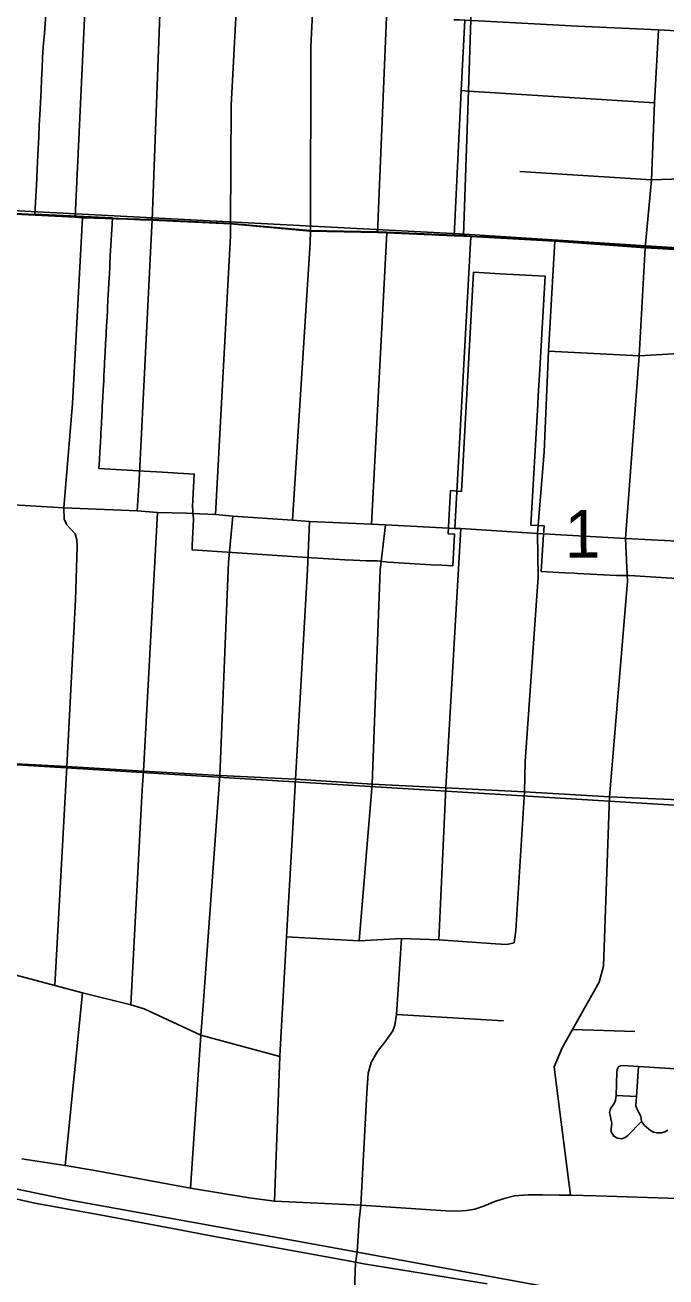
# Model space of a CAD drawing. Extents: x 114843 to 284848, y 317643 to 566895.
# Drawn here: x 190342 to 193301, y 391894 to 397680 of the extents above; entities that cross this region are included whole.
import ezdxf

# ---------------------------------------------------------------- set-up
doc = ezdxf.new("R2010")
doc.units = 0
for name, color, linetype in [('GM_X_City_Street', 7, 'Continuous'), ('GM_X_Corporation', 7, 'Continuous'), ('GM_X_Rail_Line', 7, 'Continuous'), ('GM_X_Section', 7, 'Continuous'), ('GM_X_Section_Text', 7, 'Continuous'), ('GM_X_Township', 7, 'Continuous')]:
    doc.layers.add(name, color=color, linetype=linetype)

msp = doc.modelspace()

# ---------------------------------------------------------------- linework, layer by layer
at = {"layer": 'GM_X_City_Street'}
for p, q in [((191942, 395373.6), (192012, 396718.9)), ((192326.5, 395353.3), (192400, 396701.9)), ((190859.1, 395434.2), (190869.2, 395576)), ((191281.4, 395197.4), (191301, 395410.4)), ((191645.8, 395162.3), (191655.4, 395385.9)), ((191981.1, 395162.5), (192006.5, 395369.3)), ((193040, 394112.9), (193123.1, 395108.9)), ((190526.3, 392408.9), (190607.3, 393208.1)), ((192056.5, 393106.9), (192550.5, 393077.2)), ((192869.9, 393038.2), (193156.8, 393029.2)), ((193070.7, 392733), (193165.5, 392728.6))]:
    msp.add_line(p, q, dxfattribs=at)
for points in [[(190572.4, 396792.5), (190615.6, 397710), (190618.6, 397784.7), (190633.7, 397859.4), (190669.1, 398002.9)], [(190869.2, 395576), (190927.1, 396753.1), (190928, 396778.3), (190963.7, 397729.4), (190966.8, 397765.5), (190974.2, 397822.8), (190984.7, 397887.8), (191006.9, 397991.5)], [(191220.6, 395417.7), (191290.9, 396706), (191291.1, 396760.3), (191292.9, 397308.3), (191314.9, 397714.1), (191315.9, 397748.9), (191317.4, 397788.8), (191326.4, 397861), (191342, 397979.1)], [(191577.3, 395391.7), (191658.6, 396673), (191659.6, 396726.7), (191661.8, 397579.5), (191669.4, 397733.2), (191681.4, 397867.9), (191691.1, 397966)], [(191969.5, 396721.2), (192011.5, 397716.6), (192020.6, 397902.4)], [(192322, 397704.2), (192347.8, 397703.2), (192372.8, 397702.3), (192400.8, 397700.8), (192435.1, 397698.9), (192892.6, 397674.2), (193266.9, 397656.9), (193682, 397633.9), (194374.1, 397604.2), (194531.6, 397598.4)], [(192323.8, 396705.5), (192355.4, 397376.8), (192372.8, 397702.3)], [(193123.1, 395108.9), (193114, 395307.2), (193178.1, 396151.4), (193204.5, 396650.1), (193234.9, 396964.3), (193248.5, 397320.8), (193266.9, 397656.9)], [(192355.4, 397376.8), (192390, 397374.6), (193248.5, 397320.8)], [(192626.5, 397003.1), (193234.9, 396964.3), (193647.4, 396977.9), (194647.3, 396929.9)], [(190296.8, 396805), (190387.8, 396800.8), (190572.4, 396792.5), (190607.6, 396788.6), (190815.5, 396781.9), (190874.4, 396780)], [(190479.4, 393241.9), (190535.1, 394252.6), (190574, 395023.3), (190581.7, 395268.3), (190581.5, 395300.1), (190573.4, 395328.7), (190534.8, 395369.8), (190521.9, 395396.8), (190521.5, 395449.3), (190560.2, 395930.7), (190607.6, 396788.6)], [(190874.4, 396780), (190928, 396778.3), (191291.1, 396760.3), (191659.6, 396726.7), (191969.5, 396721.2), (192012, 396718.9), (192323.8, 396705.5), (192367.7, 396703.5), (192400, 396701.9), (192788.2, 396680.8), (193204.5, 396650.1), (193615.8, 396626.7), (194628.6, 396559.3), (195143.9, 396524.7), (195462.1, 396509.1), (195792.3, 396484.8), (196083.8, 396463.1), (196119.5, 396463.3), (196260.7, 396455.9)], [(192710.9, 395128.5), (192707.9, 395329.8), (192738.6, 395706.6), (192758.3, 396172.7), (192788.2, 396680.8)], [(192758.3, 396172.7), (193178.1, 396151.4), (193596.9, 396175)], [(190090.6, 395475.1), (190238.2, 395465.5), (190521.5, 395449.3), (190859.1, 395434.2), (190953.1, 395427), (191086.8, 395423.9), (191113.6, 395422.7)], [(190830.8, 393151.6), (190882, 394144.9), (190888, 394231.9), (190953.1, 395427)], [(191113.6, 395422.7), (191220.6, 395417.7), (191301, 395410.4), (191577.3, 395391.7), (191655.4, 395385.9), (191942, 395373.6), (192006.5, 395369.3), (192326.5, 395353.3)], [(192252.8, 393452.9), (192284.8, 394154), (192287.4, 394209.8), (192354.4, 395352.7)], [(192326.5, 395353.3), (192354.4, 395352.7), (192707.9, 395329.8)], [(192707.9, 395329.8), (193114, 395307.2), (193534.4, 395284.8), (193806.7, 395272.4), (194107.7, 395255.5), (194402.8, 395235.3), (194857.9, 395210.8), (194983, 395195.2)], [(191106, 392305.4), (191153.2, 393012.4), (191163.5, 393149.3), (191240.9, 394211.3), (191281.4, 395197.4)], [(191493.7, 392244), (191518.1, 392913), (191519.8, 392943.9), (191549.5, 393466.3), (191578, 393969.3), (191590.9, 394195.1), (191645.8, 395162.3)], [(191885.2, 393447.1), (191944.3, 394172.3), (191981.1, 395162.5)], [(192600.3, 393437.9), (192607.8, 393495.1), (192647.7, 394135.6), (192650.7, 394277.1), (192710.9, 395128.5)], [(190180, 394272.2), (190535.1, 394252.6), (190888, 394231.9), (191240.9, 394211.3), (191590.9, 394195.1), (191944.3, 394172.3), (192284.8, 394154), (192647.7, 394135.6), (193040, 394112.9), (193467.2, 394094)], [(192859.9, 392272.1), (192794.7, 392789.2), (192784.3, 392865.3), (192821.8, 392952.7), (192869.9, 393038.2), (192993.2, 393257.2), (193013, 393330.1), (193040, 394112.9)], [(191549.5, 393466.3), (191885.2, 393447.1), (192079.4, 393458), (192252.8, 393452.9), (192514.6, 393434.1), (192567, 393431.3), (192600.3, 393437.9)], [(191893, 392226.2), (191919.4, 392745.6), (191926.7, 392836.1), (191940.6, 392885.4), (191968.9, 392936.4), (192008.2, 392985.9), (192039.6, 393032.2), (192049, 393057.7), (192056.5, 393106.9), (192079.4, 393458)], [(190243.8, 393302.7), (190301.1, 393289.3), (190479.4, 393241.9), (190607.3, 393208.1), (190830.8, 393151.6), (190891.7, 393133.8), (191153.2, 393012.4), (191518.1, 392913)], [(193392.6, 392853.5), (193174.9, 392866.5), (193104.1, 392871), (193091.4, 392870), (193083.6, 392866.5), (193078.3, 392860.6), (193075.9, 392850.8), (193074, 392840), (193070.7, 392733), (193068.1, 392711.9), (193063.3, 392698.7), (193054.1, 392684.4), (193046.9, 392675.1), (193043, 392666.3), (193041.2, 392653.6), (193043.7, 392641.9), (193048.7, 392617.9), (193051.3, 392604.8), (193050.4, 392595), (193048.6, 392577.9), (193048.7, 392565.6), (193052.1, 392556.9), (193060, 392544.7), (193078.2, 392535.6), (193098.2, 392533.2), (193112.9, 392538.7), (193125.5, 392548.6), (193187.7, 392613.3), (193202.7, 392593.9), (193229.4, 392571.4), (193243.6, 392563.7), (193260, 392559.9), (193281.1, 392560), (193296, 392564.8), (193309.2, 392572)], [(193187.7, 392613.3), (193185.2, 392636.7), (193176.5, 392654.7), (193166.2, 392672.6), (193162.2, 392685), (193164.3, 392708.5), (193165.5, 392728.6), (193174.9, 392866.5)], [(192808.1, 392272.7), (192730.5, 392273.8), (192665.4, 392273.3), (192602.1, 392268.9), (192554.4, 392257.7), (192511.1, 392242.6), (192462.6, 392223.2), (192418.5, 392208.1), (192382.1, 392201.8), (192338.7, 392198.9), (192284.8, 392200.2), (191893, 392226.2), (191493.7, 392244), (191376.4, 392259.6), (191106, 392305.4), (190664.4, 392385.6), (190526.3, 392408.9), (190327.3, 392439.6)], [(193358.6, 392257.4), (192979.7, 392269.4), (192859.9, 392272.1), (192808.1, 392272.7)], [(191868.1, 391959.3), (191875.5, 392010.1), (191884, 392156.3), (191893, 392226.2)], [(191836.1, 391355.2), (191859.2, 391752.1), (191868.1, 391959.3)]]:
    msp.add_lwpolyline(points, dxfattribs=at)
at = {"layer": 'GM_X_Corporation'}
for points in [[(190441.1, 397771.5), (190431.4, 397640.2), (190425.1, 397578.2), (190422.7, 397527.8), (190420.3, 397478), (190417.9, 397427.9), (190415.5, 397377.9), (190412.7, 397321.4), (190410, 397264.6), (190407.6, 397215.4), (190405.1, 397163.7), (190402.5, 397109.8), (190399.5, 397047.4), (190396.1, 396977.1), (190395.7, 396969.5), (190386.6, 396803.7), (190142.1, 396816.4)], [(193401.5, 395118.4), (193279.2, 395126.2), (193133, 395135.6), (193072.1, 395135.4), (192892.1, 395145.2), (192879.6, 395145.9), (192833.9, 395148.5), (192725.4, 395154.5), (192728.2, 395204.1), (192733.9, 395304.3), (192738.2, 395365.1), (192677, 395368.7), (192709.5, 395925.7), (192711.9, 395966.8), (192714.7, 396014), (192717.5, 396063.3), (192744.2, 396519.1), (192535.8, 396530.4), (192412.4, 396537.2), (192356.9, 395524.7), (192307, 395528), (192299, 395389.5), (192294.9, 395329.1), (192325.2, 395327.4), (192317, 395180), (192266.6, 395182.9), (192216.5, 395185.8), (192166.9, 395188.6), (192116.7, 395191.5), (192067.4, 395194.3), (192018, 395197.2), (191968.2, 395203.3), (191918.2, 395204.4), (191857.3, 395206.6), (191818, 395208.8), (191768, 395211.7), (191717.8, 395214.6), (191668, 395217.4), (191113.1, 395255.2), (191114, 395273.9), (191120.1, 395395.1), (191114.6, 395455.3), (191122.9, 395604.8), (191073.8, 395607.6), (191045.1, 395609.2), (191026.1, 395610.3), (190976.8, 395613.2), (190891.1, 395618.1), (190840.1, 395620.5), (190682.9, 395629.6), (190685, 395669.9), (190687.1, 395708), (190689.5, 395752.7), (190690.9, 395779.5), (190691.7, 395794.2), (190694, 395836.8), (190696.1, 395876.2), (190697.3, 395900), (190698.3, 395917.5), (190700.4, 395958.4), (190702.6, 395998.8), (190703.2, 396010.5), (190704.8, 396040), (190705.9, 396059.8), (190707, 396081.3), (190708.6, 396110.3), (190709.2, 396121.9), (190711.4, 396162.8), (190713.8, 396207.6), (190715.8, 396246.1), (190716.5, 396259.6), (190718, 396286.7), (190719.2, 396310.5), (190720.2, 396327.7), (190721.9, 396360), (190722.4, 396369.2), (190724.7, 396411.2), (190727, 396455.4), (190728.9, 396491.8), (190729.9, 396509), (190731.1, 396532.8), (190732.5, 396559.5), (190733.3, 396574.5), (190735.4, 396612.9), (190737.9, 396660.1), (190743.3, 396760.5), (190744.8, 396788), (190386.6, 396805), (190395.7, 396969.5), (190396.1, 396977.1), (190399.5, 397047.4), (190402.5, 397109.8), (190405.1, 397163.7), (190407.6, 397215.4), (190410, 397264.6), (190412.7, 397321.4), (190415.5, 397377.9), (190417.9, 397427.9), (190420.3, 397478), (190422.7, 397527.8), (190425.1, 397578.2), (190431.4, 397640.2), (190441.1, 397771.5)], [(190142.1, 396816.4), (190386.6, 396803.7), (190744.8, 396788), (190743.3, 396760.5), (190737.9, 396660.1), (190735.4, 396612.9), (190733.3, 396574.5), (190732.5, 396559.5), (190731.1, 396532.8), (190729.9, 396509), (190728.9, 396491.8), (190727, 396455.4), (190724.7, 396411.2), (190722.4, 396369.2), (190721.9, 396360), (190720.2, 396327.7), (190719.2, 396310.5), (190718, 396286.7), (190716.5, 396259.6), (190715.8, 396246.1), (190713.8, 396207.6), (190711.4, 396162.8), (190709.2, 396121.9), (190708.6, 396110.3), (190707, 396081.3), (190705.9, 396059.8), (190704.8, 396040), (190703.2, 396010.5), (190702.6, 395998.8), (190700.4, 395958.4), (190698.3, 395917.5), (190697.3, 395900), (190696.1, 395876.2), (190694, 395836.8), (190691.7, 395794.2), (190690.9, 395779.5), (190689.5, 395752.7), (190687.1, 395708), (190685, 395669.9), (190682.9, 395629.6), (190840.1, 395620.5), (190891.1, 395618.1), (190976.8, 395613.2), (191026.1, 395610.3), (191045.1, 395609.2), (191073.8, 395607.6), (191122.9, 395604.8), (191114.6, 395455.3), (191120.1, 395395.1), (191114, 395273.9), (191113.1, 395255.2), (191668, 395217.4), (191717.8, 395214.6), (191768, 395211.7), (191818, 395208.8), (191857.3, 395206.6), (191918.2, 395204.4), (191968.2, 395203.3), (192018, 395197.2), (192067.4, 395194.3), (192116.7, 395191.5), (192166.9, 395188.6), (192216.5, 395185.8), (192266.6, 395182.9), (192317, 395180), (192325.2, 395327.4), (192294.9, 395329.1), (192299, 395389.5), (192307, 395528), (192356.9, 395524.7), (192412.4, 396537.2), (192535.8, 396530.4), (192744.2, 396519.1), (192717.5, 396063.3), (192714.7, 396014), (192711.9, 395966.8), (192709.5, 395925.7), (192677, 395368.7), (192738.2, 395365.1), (192733.9, 395304.3), (192728.2, 395204.1), (192725.4, 395154.5), (192833.9, 395148.5), (192879.6, 395145.9), (192892.1, 395145.2), (193072.1, 395135.4), (193133, 395135.6), (193279.2, 395126.2), (193401.5, 395118.4)], [(192475.9, 391863.2), (191905.4, 391955.7), (191835, 391968.2), (191207.8, 392083.6), (191096.2, 392104.1), (190687.1, 392180.7), (190386.9, 392235.8), (190196.6, 392277.9)], [(190196.6, 392277.9), (190386.9, 392235.8), (190687.1, 392180.7), (191096.2, 392104.1), (191207.8, 392083.6), (191835, 391968.2), (191905.4, 391955.7), (192475.9, 391863.2)]]:
    msp.add_lwpolyline(points, dxfattribs=at)
at = {"layer": 'GM_X_Rail_Line'}
msp.add_lwpolyline([(190222.8, 392316.7), (190549.7, 392249.9), (191674.8, 392046.5), (192725.5, 391853.1)], dxfattribs=at)
at = {"layer": 'GM_X_Section'}
msp.add_lwpolyline([(190220.4, 396825.7), (192346.7, 396714), (195727.2, 396497.5), (195571.8, 393937.1), (190103, 394273.4)], close=True, dxfattribs=at)
msp.add_lwpolyline([(189893.9, 389536.8), (190103, 394273.4), (195571.8, 393937.1), (195348, 389824.5)], dxfattribs=at)
at = {"layer": 'GM_X_Township'}
for points in [[(192648.5, 403225.9), (192534.9, 400746.8), (192525.9, 400551.3), (192514.1, 400293.5), (192496, 399893.8), (192474.1, 399410.3), (192434.6, 398537.2), (192416.2, 398130.6), (192407.3, 397934.9), (192399.6, 397703.6), (192388.8, 397377.5), (192366.5, 396706.3), (192322.6, 396708.4), (192010.9, 396721.7), (191968.3, 396724), (191658.4, 396729.5), (191289.9, 396763.2), (190926.8, 396781.1), (190814.3, 396784.7), (190606.4, 396791.4), (190571.2, 396795.3), (190386.6, 396803.7), (190295.6, 396807.8)], [(196259.5, 396458.7), (196118.3, 396466.2), (196082.6, 396465.9), (195791.1, 396487.6), (195460.9, 396511.9), (195142.7, 396527.5), (194627.5, 396562.1), (193614.7, 396629.5), (193203.3, 396652.9), (192787, 396683.7), (192398.9, 396704.7), (192366.5, 396706.3), (192388.8, 397377.5), (192399.6, 397703.6), (192407.3, 397934.9), (192416.2, 398130.6), (192434.6, 398537.2), (192474.1, 399410.3), (192496, 399893.8), (192514.1, 400293.5), (192525.9, 400551.3), (192534.9, 400746.8), (192648.5, 403225.9)], [(190295.6, 396807.8), (190386.6, 396803.7), (190571.2, 396795.3), (190606.4, 396791.4), (190814.3, 396784.7), (190926.8, 396781.1), (191289.9, 396763.2), (191658.4, 396729.5), (191968.3, 396724), (192010.9, 396721.7), (192322.6, 396708.4), (192366.5, 396706.3), (192398.9, 396704.7), (192787, 396683.7), (193203.3, 396652.9), (193614.7, 396629.5), (194627.5, 396562.1), (195142.7, 396527.5), (195460.9, 396511.9), (195791.1, 396487.6), (196082.6, 396465.9), (196118.3, 396466.2), (196259.5, 396458.7)]]:
    msp.add_lwpolyline(points, dxfattribs=at)

# ---------------------------------------------------------------- texts
at = {"layer": 'GM_X_Section_Text'}
msp.add_text('1', height=221, rotation=0.41328, dxfattribs=at).set_placement((192834.2, 395217.4))

doc.saveas('drawing.dxf')
